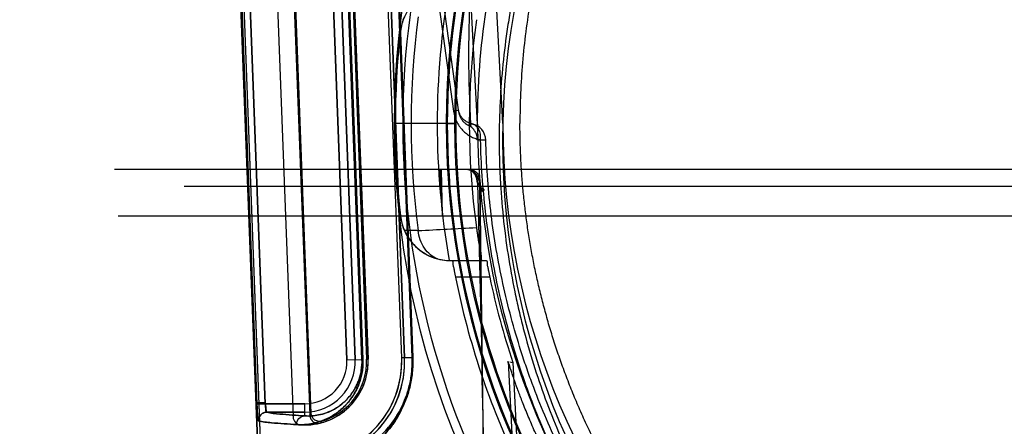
# Model space of a CAD drawing. Header units: millimetres. Extents: x 0 to 297, y 0 to 210.
# Tile 416 of 455: x 242.051 to 242.461, y 159.485 to 159.655. Entities that reach past the tile are written whole.
import ezdxf

# ---------------------------------------------------------------- set-up
doc = ezdxf.new("R2010")
doc.units = ezdxf.units.MM
doc.header["$LTSCALE"] = 16.335
doc.layers.get('0').update_dxf_attribs({"linetype": 'CONTINUOUS'})
for name, color, linetype in [('AXES_REF', 7, 'CONTINUOUS'), ('INTFCLR_1', 7, 'CONTINUOUS'), ('INTFCLR_144815', 7, 'CONTINUOUS'), ('INTFCLR_72935', 7, 'CONTINUOUS')]:
    doc.layers.add(name, color=color, linetype=linetype)

msp = doc.modelspace()

# ---------------------------------------------------------------- linework, layer by layer
at = {"color": 7, "linetype": 'Continuous'}
for radius in [6.787079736, 6.7865, 6.743039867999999]:
    msp.add_circle((241.4889104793, 154.7114782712), radius, dxfattribs=at)
msp.add_arc((241.4889104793, 154.7114782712), 6.72, 278.2771290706, 261.7228709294, dxfattribs=at)
at = {"layer": 'AXES_REF', "color": 7, "linetype": 'Continuous'}
msp.add_arc((241.4889104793, 154.7114782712), 6.874, 113.0826847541, 66.9173152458, dxfattribs=at)
at = {"layer": 'AXES_REF', "color": 9, "linetype": 'Continuous'}
msp.add_arc((241.4889104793, 154.7114782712), 6.191158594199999, 94.4118118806, 85.5881881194, dxfattribs=at)
at = {"layer": 'INTFCLR_1', "color": 6, "linetype": 'Continuous'}
for p, q in [((242.130689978, 159.9813643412), (242.1670197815, 159.0304683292)), ((242.1319226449, 159.9814303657), (242.1682540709, 159.0304918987)), ((242.1565735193, 159.7029217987), (242.1647324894, 159.489368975)), ((242.1895577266, 159.6813723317), (242.1959763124, 159.5133723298)), ((242.2099661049, 159.5139068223), (242.2035475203, 159.6819068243)), ((242.2112003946, 159.513930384), (242.2047818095, 159.681930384))]:
    msp.add_line(p, q, dxfattribs=at)
at = {"layer": 'INTFCLR_1', "color": 9, "linetype": 'Continuous'}
for p, q in [((242.1419027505, 159.6977912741), (242.1496705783, 159.4946701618)), ((242.1453969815, 159.6979248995), (242.1531646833, 159.4948037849)), ((242.1871409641, 159.5130347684), (242.180722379, 159.6810347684)), ((242.1906378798, 159.5131683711), (242.1842192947, 159.6811683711)), ((242.187036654, 159.68127601), (242.1934271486, 159.5132749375)), ((242.1938177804, 159.5132749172), (242.1874213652, 159.6812759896)), ((242.2079378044, 159.6820745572), (242.2143276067, 159.5140734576)), ((242.2145735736, 159.5140734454), (242.2081798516, 159.682074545)), ((242.1871409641, 159.5130347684), (242.1934271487, 159.5132749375)), ((242.1934271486, 159.5132749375), (242.1938177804, 159.5132749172)), ((242.2099661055, 159.5139068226), (242.2143276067, 159.5140734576)), ((242.2143276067, 159.5140734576), (242.2145735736, 159.5140734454)), ((242.1531646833, 159.4948037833), (242.1496705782, 159.4946701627)), ((242.169593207, 159.4948037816), (242.1531646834, 159.4948037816)), ((242.169593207, 159.4897461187), (242.169593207, 159.4948037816)), ((242.153792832, 159.4913043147), (242.169593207, 159.4913043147))]:
    msp.add_line(p, q, dxfattribs=at)
msp.add_circle((242.553106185, 159.6044782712), 0.301, dxfattribs=at)
at = {"layer": 'INTFCLR_1', "color": 6, "linetype": 'Continuous'}
for centre, radius, start, end in [((242.169593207, 159.5123643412), 0.0264023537, 266.587434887, 2.1879703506), ((242.169593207, 159.5123643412), 0.0404023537, 274.9802481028, 2.1879701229), ((242.169593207, 159.5123643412), 0.0416366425, 274.9802484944, 2.1879705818), ((242.1682299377, 159.489502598), 0.0035, 182.1879698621, 266.5874352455)]:
    msp.add_arc(centre, radius, start, end, dxfattribs=at)
at = {"layer": 'INTFCLR_1', "color": 9, "linetype": 'Continuous'}
for centre, radius, start, end in [((242.169593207, 159.5123643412), 0.0210600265, 270.0000000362, 2.1879705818), ((242.1695932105, 159.5123643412), 0.017560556, 270.0000000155, 2.1879709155)]:
    msp.add_arc(centre, radius, start, end, dxfattribs=at)
at = {"layer": 'INTFCLR_1', "color": 7, "linetype": 'Continuous'}
msp.add_arc((242.1538007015, 159.4878034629), 0.0035010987, 90.12879280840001, 182.1644691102, dxfattribs=at)
at = {"layer": 'INTFCLR_1', "color": 9, "linetype": 'Continuous'}
for points, knots in [([(242.6837277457, 159.8825879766), (242.6814720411, 159.8836862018), (242.6769164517, 159.8858339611), (242.6676750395, 159.8899096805), (242.6511395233, 159.8964643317), (242.6316019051, 159.9025267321), (242.6140886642, 159.9065101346), (242.6051702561, 159.9081753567), (242.6000180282, 159.9090327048), (242.5871174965, 159.9110049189), (242.5650220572, 159.9130557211), (242.538914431, 159.9127265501), (242.5220360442, 159.9111792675), (242.5142433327, 159.9102051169), (242.5090541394, 159.9094865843), (242.4950056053, 159.9072574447), (242.4724694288, 159.9021617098), (242.4506572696, 159.8948066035), (242.4377541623, 159.8895217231), (242.4331126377, 159.8875169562), (242.4262427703, 159.8844460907), (242.4117893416, 159.8774347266), (242.3906149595, 159.865155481), (242.3708887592, 159.8510070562), (242.3588596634, 159.8410049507), (242.3534635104, 159.8362410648), (242.3499100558, 159.8330283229), (242.3403921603, 159.8241119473), (242.3257610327, 159.808708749), (242.3082670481, 159.7865105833), (242.2954317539, 159.7667399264), (242.2873836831, 159.7522501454), (242.2830275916, 159.7437233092), (242.2767288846, 159.7306508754), (242.2683409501, 159.7102716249), (242.2611342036, 159.6866397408), (242.2575200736, 159.6707822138), (242.256046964, 159.663267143), (242.255114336, 159.6581762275), (242.2527936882, 159.6440260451), (242.2509579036, 159.6257333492), (242.2505043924, 159.6073036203), (242.2506307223, 159.5979788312), (242.2508066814, 159.5926154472), (242.2514136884, 159.579327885), (242.2531842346, 159.5621765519), (242.2564722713, 159.5439880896), (242.2584428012, 159.5350293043), (242.2596621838, 159.5299435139), (242.2615694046, 159.5224066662), (242.2647461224, 159.5113124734), (242.2712457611, 159.4922117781), (242.2790247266, 159.4738240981), (242.2869003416, 159.4583965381), (242.291673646, 159.4498160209), (242.2990477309, 159.4372702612), (242.3111245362, 159.4192350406), (242.329371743, 159.3968422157), (242.3445698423, 159.3814103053), (242.3553246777, 159.3717137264), (242.3626956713, 159.3653811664), (242.3760316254, 159.3547330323), (242.3963306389, 159.3408041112), (242.4136388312, 159.3312762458), (242.422581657, 159.3269177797)], [0, 0, 0, 0, 0.0078493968, 0.0157556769, 0.0315973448, 0.06348082, 0.0796255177, 0.0877696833, 0.09186257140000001, 0.09596636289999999, 0.128600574, 0.1611442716, 0.177500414, 0.1816059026, 0.1857145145, 0.1938901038, 0.2261064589, 0.2578609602, 0.2657731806, 0.2697286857, 0.2736790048, 0.2893160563, 0.3199691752, 0.350131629, 0.3651446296, 0.3688979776, 0.3726519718, 0.3801321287, 0.4097003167, 0.4390100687, 0.4684423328, 0.4833358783, 0.4908515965, 0.498396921, 0.52873346, 0.5596898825, 0.5755734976, 0.5795998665, 0.5836492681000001, 0.5917658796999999, 0.6244614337, 0.6410489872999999, 0.6494251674, 0.6536350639, 0.6578378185, 0.6910418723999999, 0.7074624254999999, 0.7156483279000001, 0.7197377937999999, 0.7238248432, 0.7399718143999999, 0.7558251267, 0.7869322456, 0.802323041, 0.8100025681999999, 0.8176490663, 0.8478512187, 0.8777971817, 0.9079026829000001, 0.9155006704, 0.9231007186, 0.93830313, 0.9688745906, 1, 1, 1, 1]), ([(242.422581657, 159.3269177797), (242.431660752, 159.3224929), (242.4503757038, 159.3145137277), (242.4747608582, 159.3069437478), (242.4910459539, 159.3032421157), (242.4986991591, 159.3017639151), (242.5038369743, 159.3008416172), (242.5179617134, 159.2985928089), (242.5413220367, 159.2964307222), (242.5647973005, 159.2967352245), (242.5791104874, 159.2978663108), (242.5843370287, 159.2983841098), (242.5921262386, 159.2992603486), (242.6087593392, 159.3016883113), (242.633855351, 159.3073821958), (242.6544989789, 159.3143668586), (242.6663123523, 159.3191369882), (242.6709866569, 159.3210940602), (242.6790282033, 159.3246420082), (242.6946401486, 159.332243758), (242.7159143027, 159.3446286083), (242.733803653, 159.3575235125), (242.7441787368, 159.3659950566), (242.7478929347, 159.3691410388), (242.7533773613, 159.3739006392), (242.7648589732, 159.3844803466), (242.7813002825, 159.4019361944), (242.7990147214, 159.424668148), (242.8100373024, 159.4419248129), (242.8160145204, 159.4524702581), (242.8183868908, 159.4567740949), (242.8224146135, 159.4643999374), (242.8299790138, 159.4800512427), (242.837382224, 159.4986828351), (242.8434850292, 159.5180199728), (242.8487610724, 159.5381483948), (242.8535102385, 159.5640924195), (242.8553055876, 159.5865427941), (242.8556059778, 159.5998484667), (242.8556581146, 159.605209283), (242.8555696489, 159.6145168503), (242.8546961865, 159.6328612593), (242.8524566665, 159.6510226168), (242.8498349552, 159.6650388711), (242.8487959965, 159.6700755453), (242.8471652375, 159.6775167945), (242.8444129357, 159.688472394), (242.840089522, 159.7027384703), (242.833553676, 159.7211183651), (242.8267590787, 159.736674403), (242.8202116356, 159.7495584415), (242.8156850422, 159.7579755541), (242.8073362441, 159.7722865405), (242.7940809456, 159.791787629), (242.7760991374, 159.8136303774), (242.7611155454, 159.8287386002), (242.7513857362, 159.8374642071), (242.7477523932, 159.8406079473), (242.7422310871, 159.8452715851), (242.7299240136, 159.8550546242), (242.7097700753, 159.8688353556), (242.6925970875, 159.8782697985), (242.683727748, 159.8825879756)], [0, 0, 0, 0, 0.0316060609, 0.0635406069, 0.07975651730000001, 0.0838444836, 0.0879320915, 0.0960907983, 0.1285991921, 0.1611989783, 0.1694097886, 0.173526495, 0.1776339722, 0.1939379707, 0.2261052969, 0.2580138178, 0.2620009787, 0.2659733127, 0.273871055, 0.2895030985, 0.3202911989, 0.3507747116, 0.3583934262, 0.3622044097, 0.3660061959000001, 0.3811173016, 0.4110448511, 0.4409258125, 0.4711799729, 0.4750127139, 0.4788584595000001, 0.4865582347, 0.5019977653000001, 0.5332401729, 0.5491816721, 0.5654318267, 0.5983319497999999, 0.6315729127, 0.6357728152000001, 0.6399804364, 0.648348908, 0.6648970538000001, 0.6974320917, 0.7054938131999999, 0.7095177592, 0.7135247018, 0.7293322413, 0.7448511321, 0.7601545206, 0.7903607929, 0.7978752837, 0.8053790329, 0.8202649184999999, 0.8497067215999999, 0.8790537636, 0.9086837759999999, 0.9161831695, 0.9199497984, 0.9237184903, 0.9387994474, 0.9691302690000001, 1, 1, 1, 1]), ([(242.1662398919, 159.4861130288), (242.1673144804, 159.4860504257), (242.1695655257, 159.4860618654), (242.1730696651, 159.4865410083), (242.1768201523, 159.4876092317), (242.1800256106, 159.4890946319), (242.1826531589, 159.4907488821), (242.1847256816, 159.4923476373), (242.1864141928, 159.4939554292), (242.1877417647, 159.4954492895), (242.1891150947, 159.4971948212), (242.1903890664, 159.4991873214), (242.1915208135, 159.5014438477), (242.1923207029, 159.5034032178), (242.1930061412, 159.5055907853), (242.1935252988, 159.507991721), (242.1937737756, 159.5101229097), (242.1938459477, 159.5119019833), (242.1938353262, 159.5128140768), (242.1938177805, 159.5132749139)], [0, 0, 0, 0, 0.0741728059, 0.1546391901, 0.2429874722, 0.3419342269, 0.3968766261, 0.456690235, 0.5220016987, 0.5571975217, 0.5943320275, 0.6749731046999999, 0.7195822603, 0.7681603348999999, 0.8206401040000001, 0.8773496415, 0.9371819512, 0.9682218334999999, 1, 1, 1, 1]), ([(242.169593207, 159.4897461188), (242.1705161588, 159.4896834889), (242.1724519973, 159.4896767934), (242.1754701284, 159.4900693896), (242.1787064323, 159.4909753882), (242.1814755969, 159.492250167), (242.1837477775, 159.4936766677), (242.1855423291, 159.4950597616), (242.1873436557, 159.4967759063), (242.1891079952, 159.4988921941), (242.1904515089, 159.5009991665), (242.1914334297, 159.5029629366), (242.192127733, 159.5046694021), (242.192722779, 159.5065758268), (242.1933406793, 159.5094431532), (242.1934860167, 159.5117263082), (242.1934271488, 159.5132749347)], [0, 0, 0, 0, 0.0735932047, 0.1535160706, 0.2413891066, 0.3399767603, 0.3948063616, 0.4545689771, 0.5199102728, 0.5923421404, 0.6732489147, 0.7180521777, 0.7668746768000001, 0.8196513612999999, 0.8767118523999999, 1, 1, 1, 1]), ([(242.1712916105, 159.4687123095), (242.1712953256, 159.4686145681), (242.1716405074, 159.4684290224), (242.172681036, 159.4682591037), (242.1744129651, 159.4682058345), (242.1766142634, 159.4683527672), (242.1789296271, 159.4686616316), (242.1816604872, 159.4692256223), (242.1841852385, 159.4699551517), (242.1864008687, 159.4707480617), (242.1889127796, 159.4717784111), (242.1922934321, 159.4734702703), (242.1965619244, 159.4762206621), (242.2001948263, 159.4792574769), (242.2031573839, 159.4823051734), (242.2054699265, 159.4850857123), (242.2073164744, 159.487731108), (242.2087483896, 159.4901114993), (242.2102067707, 159.4928284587), (242.2115165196, 159.4958145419), (242.2124770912, 159.4986201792), (242.2129885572, 159.5003655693), (242.2134700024, 159.5022212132), (242.2138707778, 159.5041447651), (242.2141827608, 159.5061311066), (242.2145665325, 159.5092729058), (242.214654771, 159.5119398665), (242.2145735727, 159.5140734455)], [0, 0, 0, 0, 0.00415512, 0.0132579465, 0.04812376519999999, 0.0748320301, 0.1077088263, 0.1470290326, 0.1932704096, 0.2191881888, 0.2469717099, 0.3085690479, 0.3794799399, 0.4622323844, 0.50906378, 0.5598962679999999, 0.6156970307, 0.6459197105, 0.6778621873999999, 0.7466490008, 0.7841161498, 0.8037783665, 0.8238994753, 0.8655447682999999, 0.8871774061, 0.9092985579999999, 1, 1, 1, 1]), ([(242.1732077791, 159.4708848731), (242.1732111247, 159.4707895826), (242.1735317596, 159.4706004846), (242.1745290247, 159.4704251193), (242.1761669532, 159.4703611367), (242.1782582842, 159.470489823), (242.1804551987, 159.4707743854), (242.1830479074, 159.4713025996), (242.1854450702, 159.4719908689), (242.1875491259, 159.4727413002), (242.189935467, 159.4737183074), (242.1931479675, 159.4753258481), (242.1972047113, 159.4779435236), (242.2006573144, 159.4808367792), (242.2034732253, 159.4837421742), (242.2056719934, 159.4863945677), (242.2074275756, 159.488918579), (242.2087890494, 159.4911902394), (242.2101760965, 159.4937841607), (242.2114215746, 159.4966352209), (242.2124808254, 159.4997419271), (242.2131893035, 159.5023201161), (242.2136600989, 159.5045899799), (242.2139566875, 159.5064871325), (242.2143214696, 159.5094881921), (242.2144051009, 159.5120355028), (242.2143276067, 159.5140734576)], [0, 0, 0, 0, 0.0042537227, 0.0133612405, 0.0481252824, 0.074728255, 0.1074771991, 0.1466529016, 0.1927396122, 0.2185789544, 0.2462853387, 0.3077384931, 0.378532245, 0.4612166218, 0.5080424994, 0.5588951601, 0.6147480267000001, 0.6450112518, 0.6770053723, 0.7459312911, 0.7834881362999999, 0.823370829, 0.8651333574, 0.8868295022, 0.9090170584, 1, 1, 1, 1]), ([(242.169593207, 159.4897461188), (242.1661107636, 159.489950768), (242.1608540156, 159.4903792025), (242.1555315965, 159.490812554), (242.1537928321, 159.4913043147)], [0, 0, 0, 0, 0.6587678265, 1, 1, 1, 1]), ([(242.1503018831, 159.4876712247), (242.1520565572, 159.4871792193), (242.1574244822, 159.4867462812), (242.1627271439, 159.4863176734), (242.1662398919, 159.4861130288)], [0, 0, 0, 0, 0.3411963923, 1, 1, 1, 1]), ([(242.1662398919, 159.4861130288), (242.1662109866, 159.4870199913), (242.1668639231, 159.4889129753), (242.1687125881, 159.4897415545), (242.169593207, 159.4897461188)], [0, 0, 0, 0, 0.5074920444, 1, 1, 1, 1])]:
    msp.add_open_spline(points, degree=3, knots=knots, dxfattribs=at)
at = {"layer": 'INTFCLR_1', "color": 7, "linetype": 'Continuous'}
for points, knots in [([(242.1503445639, 159.4876268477), (242.1502134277, 159.4874549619), (242.1500522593, 159.4889275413), (242.1499297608, 159.4897862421), (242.1497767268, 159.4922321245), (242.1497044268, 159.4937850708), (242.1496705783, 159.4946701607)], [0, 0, 0, 0, 0.09135910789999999, 0.3072878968, 0.6257122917, 1, 1, 1, 1]), ([(242.1496705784, 159.4946701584), (242.1496953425, 159.494022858), (242.1497489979, 159.4927778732), (242.1498549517, 159.4910336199), (242.1499664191, 159.4893375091), (242.1501417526, 159.4882521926), (242.1503018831, 159.4876712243)], [0, 0, 0, 0, 0.2761379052, 0.5311304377, 0.7451301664, 1, 1, 1, 1]), ([(242.1531646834, 159.4948037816), (242.1532087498, 159.4942367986), (242.1534738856, 159.4932775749), (242.1531789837, 159.4913897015), (242.153792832, 159.4913043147)], [0, 0, 0, 0, 0.4785158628, 1, 1, 1, 1]), ([(242.1531646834, 159.4948037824), (242.1531819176, 159.4945784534), (242.1532547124, 159.493696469), (242.1534165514, 159.4924588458), (242.1535647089, 159.4917137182), (242.1537486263, 159.4912248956), (242.1538351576, 159.4912821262)], [0, 0, 0, 0, 0.1868010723, 0.7451097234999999, 0.9142443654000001, 1, 1, 1, 1]), ([(242.1503445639, 159.4876268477), (242.1503153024, 159.4883123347), (242.1506325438, 159.4895373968), (242.1519463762, 159.4909159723), (242.1531537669, 159.4912855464), (242.1538351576, 159.4912821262)], [0, 0, 0, 0, 0.3689261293, 0.6336074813, 1, 1, 1, 1])]:
    msp.add_open_spline(points, degree=3, knots=knots, dxfattribs=at)
at = {"layer": 'INTFCLR_144815', "color": 6, "linetype": 'Continuous'}
for p, q in [((242.2416063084, 159.6112009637), (242.2159119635, 160.1014782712)), ((242.252106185, 159.6114782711), (242.2286203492, 160.0596147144)), ((242.2104378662, 159.6114782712), (242.2069378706, 159.6114782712)), ((242.2104378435, 159.6114782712), (242.2069378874, 159.6114782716)), ((242.228975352, 159.6114782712), (242.2104378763, 159.6114782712)), ((242.2319861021, 159.6114782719), (242.2284866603, 159.6114782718)), ((242.2289753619, 159.6114782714), (242.2324748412, 159.6114782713)), ((242.112370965, 159.5922982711), (242.0903795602, 159.5922982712)), ((242.2259090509, 159.5922982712), (242.2269678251, 159.5731339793)), ((242.2269678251, 159.5731339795), (242.2264946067, 159.5922982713)), ((242.2414911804, 159.5866982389), (242.2414798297, 159.5869695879)), ((242.2414911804, 159.5866982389), (242.2434231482, 159.5084578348)), ((242.091876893, 159.5731339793), (243.014335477, 159.5731339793)), ((242.2249169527, 159.5551005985), (242.2286875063, 159.5544634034)), ((242.2562742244, 159.5120399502), (242.2584464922, 159.4695835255))]:
    msp.add_line(p, q, dxfattribs=at)
at = {"layer": 'INTFCLR_144815', "color": 9, "linetype": 'Continuous'}
for p, q in [((242.2337651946, 159.6162732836), (242.1701275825, 160.0774282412)), ((242.1843625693, 159.9626794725), (242.2315482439, 159.6166036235)), ((242.2094471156, 159.6498336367), (242.2094522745, 159.6498798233)), ((242.2377156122, 159.6108036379), (242.2392763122, 159.6113595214)), ((242.2449898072, 159.6046337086), (242.2415496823, 159.6046320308)), ((242.2426896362, 159.6047225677), (242.2449898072, 159.6046337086)), ((242.993841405, 159.5922982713), (242.112370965, 159.5922982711)), ((242.1193698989, 159.5854204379), (242.9868424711, 159.585420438)), ((242.2434231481, 159.5084578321), (242.2424743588, 159.5853227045)), ((242.2425242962, 159.5854204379), (242.247386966, 159.1914782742)), ((242.2094522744, 159.5730767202), (242.2094471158, 159.5731229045)), ((242.2168631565, 159.5669394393), (242.2110928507, 159.5669655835)), ((242.2286875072, 159.5544634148), (242.24517273, 159.5544634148)), ((242.2466762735, 159.5474634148), (242.2323873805, 159.5474634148)), ((242.2543665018, 159.5123685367), (242.255905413, 159.482322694))]:
    msp.add_line(p, q, dxfattribs=at)
at = {"layer": 'INTFCLR_144815', "color": 7, "linetype": 'Continuous'}
msp.add_line((242.2424743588, 159.5853227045), (242.243740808, 159.5853611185), dxfattribs=at)
at = {"layer": 'INTFCLR_144815', "color": 9, "linetype": 'Continuous'}
msp.add_circle((242.553106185, 159.6114782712), 0.3461683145, dxfattribs=at)
for centre, radius, start, end in [((242.5531061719, 159.6115393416), 0.3426683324, 359.9897887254, 180.0102113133), ((242.553106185, 159.6113183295), 0.3246195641, 0.0282300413, 179.971769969), ((242.5531061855, 159.6115159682), 0.3241308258, 359.9933364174, 180.0066635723), ((242.553106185, 159.611379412), 0.3211200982, 0.0176390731, 179.9823609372), ((242.5531061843, 159.6115770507), 0.3206313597, 359.9823484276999, 180.017651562), ((242.5527038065, 159.6120754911), 0.3112402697, 171.3564389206, 180.1099446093), ((242.553106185, 159.6114782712), 0.3391800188, 172.4544928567, 187.5455071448), ((242.5531061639, 159.6114172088), 0.3426683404, 179.9897901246, 0.0102099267), ((242.553106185, 159.6116382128), 0.3246195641, 180.0282300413, 359.971769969), ((242.5531061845, 159.6114405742), 0.3241308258, 179.9933364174, 0.0066635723), ((242.553106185, 159.6115771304), 0.3211200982, 180.0176390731, 359.9823609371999), ((242.5531061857, 159.6113794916), 0.3206313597, 179.9823484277, 0.017651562), ((242.2379918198, 159.6044787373), 0.0069996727, 1.2686150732, 79.4258332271), ((242.5566567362, 159.6120107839), 0.315193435, 180.0968033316, 181.3414301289), ((241.9620353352, 164.708071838), 5.147444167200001, 272.8376276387, 273.1076992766)]:
    msp.add_arc(centre, radius, start, end, dxfattribs=at)
at = {"layer": 'INTFCLR_144815', "color": 6, "linetype": 'Continuous'}
for centre, radius, start, end in [((242.2303116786, 159.6475066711), 0.0209938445, 91.50890089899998, 173.63513374), ((242.553106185, 159.6114782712), 0.3283354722, 170.0000000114, 189.9999999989), ((242.2303722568, 159.6475392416), 0.0210505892, 156.3279439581, 173.6159011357), ((242.5531061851, 159.6114782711), 0.3150000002, 172.1026397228, 187.8973602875), ((242.553106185, 159.6114782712), 0.3457928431, 173.627751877, 186.3722481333), ((242.2346999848, 159.6046138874), 0.006885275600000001, 54.0834248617, 64.0247980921), ((242.553106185, 159.6114782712), 0.3115, 180.0510065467, 359.9489934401), ((242.553106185, 159.6114782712), 0.301, 180.0000000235, 360), ((242.2303116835, 159.5754498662), 0.0209938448, 186.36485121, 268.4910852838), ((242.2303644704, 159.5754152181), 0.0210425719, 186.3808204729, 203.67537449), ((242.2303257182, 159.5753873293), 0.0209956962, 203.6481394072, 255.0712970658), ((242.553106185, 159.6114782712), 0.3270450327, 191.2877879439, 205.7133570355), ((242.5531061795, 159.6114782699), 0.3130450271, 191.7996976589, 198.5207826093), ((242.2991200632, 159.7657072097), 0.2572603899, 260.1255855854, 260.4127829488)]:
    msp.add_arc(centre, radius, start, end, dxfattribs=at)
for points, knots in [([(242.553106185, 159.9074852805), (242.548643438, 159.9074852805), (242.5397074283, 159.9072807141), (242.5263107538, 159.9063587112), (242.5129178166, 159.9048161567), (242.4995323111, 159.9026443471), (242.4861589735, 159.8998311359), (242.4728057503, 159.8963614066), (242.4594843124, 159.8922175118), (242.4462101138, 159.8873796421), (242.43300372, 159.8818265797), (242.4198915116, 159.8755367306), (242.40690716, 159.8684896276), (242.394092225, 159.8606677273), (242.3814978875, 159.8520593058), (242.3691838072, 159.8426606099), (242.3572206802, 159.832480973), (242.3456882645, 159.8215466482), (242.334672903, 159.809904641), (242.3242630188, 159.7976246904), (242.3145427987, 159.784798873), (242.3055862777, 159.7715395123), (242.2974495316, 159.7579708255), (242.2901651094, 159.7442175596), (242.2837412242, 159.7303956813), (242.2781632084, 159.7166014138), (242.2733989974, 159.7029077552), (242.2694055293, 159.6893626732), (242.2661348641, 159.675991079), (242.2635394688, 159.6627991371), (242.2615757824, 159.649777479), (242.2602066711, 159.6369041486), (242.2594034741, 159.6241548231), (242.2592310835, 159.6156898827), (242.2592344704, 159.6114782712)], [0, 0, 0, 0, 0.0288942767, 0.0578478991, 0.0869136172, 0.1161495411, 0.1456150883, 0.17536286, 0.2054436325, 0.2359079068, 0.2668019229, 0.2981636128, 0.3300272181, 0.3624129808, 0.3953267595, 0.4287535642, 0.4626639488, 0.496980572, 0.5315970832, 0.5663822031, 0.6011593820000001, 0.6357401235, 0.6699302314, 0.7035466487, 0.7364587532, 0.7685700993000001, 0.7998436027, 0.8302944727, 0.8599662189, 0.8889391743, 0.9173142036, 0.9452012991, 0.9727317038, 1, 1, 1, 1]), ([(242.2337651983, 159.6162732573), (242.2338259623, 159.6158329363), (242.2340373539, 159.6149512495), (242.2345760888, 159.6137275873), (242.2353157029, 159.612646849), (242.2363339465, 159.611625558), (242.2371843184, 159.6110622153), (242.2377156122, 159.6108036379)], [0, 0, 0, 0, 0.1902005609, 0.3853731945, 0.5690912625, 0.7471617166, 1, 1, 1, 1]), ([(242.2415496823, 159.6046320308), (242.2415503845, 159.6050775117), (242.2414709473, 159.6059216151), (242.2410918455, 159.6072551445), (242.2402971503, 159.6087787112), (242.2393620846, 159.6097387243), (242.2387389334, 159.6101900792)], [0, 0, 0, 0, 0.2072518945, 0.3915075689, 0.642032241, 1, 1, 1, 1]), ([(242.5531061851, 159.3158319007), (242.5507585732, 159.3158319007), (242.5460618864, 159.3158884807), (242.539017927, 159.3161432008), (242.5319745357, 159.3165681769), (242.5249320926, 159.317164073), (242.5178910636, 159.3179318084), (242.510851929, 159.3188725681), (242.5038154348, 159.3199877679), (242.4967822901, 159.3212790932), (242.4897536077, 159.3227484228), (242.4827304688, 159.3243979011), (242.4757145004, 159.3262298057), (242.4687072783, 159.3282466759), (242.461711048, 159.3304511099), (242.4547280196, 159.3328459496), (242.4477612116, 159.3354339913), (242.4408136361, 159.3382182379), (242.4338892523, 159.3412015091), (242.4269920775, 159.3443867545), (242.4201271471, 159.3477765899), (242.4132996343, 159.3513736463), (242.406515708, 159.3551800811), (242.3997819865, 159.3591977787), (242.3931060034, 159.3634279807), (242.3864959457, 159.3678713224), (242.37996082, 159.3725275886), (242.3735104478, 159.3773955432), (242.367155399, 159.3824727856), (242.3609069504, 159.3877555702), (242.3547769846, 159.3932386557), (242.3487778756, 159.3989151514), (242.3429223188, 159.4047764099), (242.3372231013, 159.4108119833), (242.331692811, 159.4170096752), (242.3263435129, 159.4233556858), (242.3211864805, 159.4298347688), (242.3162318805, 159.4364305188), (242.311488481, 159.4431257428), (242.3069633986, 159.4499029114), (242.3026618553, 159.4567447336), (242.2985874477, 159.4636340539), (242.2947422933, 159.470553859), (242.291127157, 159.4774872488), (242.2877405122, 159.4844196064), (242.2845785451, 159.4913396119), (242.2816354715, 159.4982398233), (242.2789046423, 159.5051152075), (242.2763790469, 159.5119625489), (242.2740517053, 159.518779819), (242.2719158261, 159.5255659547), (242.2699649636, 159.5323205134), (242.2681931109, 159.5390433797), (242.2665947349, 159.5457345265), (242.2651646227, 159.5523945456), (242.2638978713, 159.5590249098), (242.2627898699, 159.5656284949), (242.2618364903, 159.5722090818), (242.2610341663, 159.578771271), (242.260380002, 159.585319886), (242.2598717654, 159.5918600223), (242.2595079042, 159.5983969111), (242.2592875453, 159.6049359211), (242.2592362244, 159.6092970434), (242.2592344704, 159.6114782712)], [0, 0, 0, 0, 0.0152115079, 0.0304312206, 0.0456674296, 0.060928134, 0.076221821, 0.0915561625, 0.1069396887, 0.1223797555, 0.1378850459, 0.1534623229, 0.169120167, 0.1848647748, 0.2007045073, 0.2166448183, 0.2326936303, 0.2488553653, 0.2651371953, 0.2815421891, 0.2980761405, 0.3147407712, 0.3315399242, 0.3484738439, 0.3655424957, 0.3827441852, 0.4000751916, 0.4175297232, 0.4350996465, 0.4527744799, 0.4705409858, 0.4883832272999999, 0.5062825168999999, 0.524217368, 0.5421640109, 0.5600969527, 0.5779894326, 0.5958136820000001, 0.6135422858, 0.6311489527, 0.6486090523, 0.6659016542, 0.6830048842, 0.6998975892, 0.7165613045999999, 0.7329915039, 0.7491899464, 0.7651635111, 0.7809214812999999, 0.7964748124, 0.8118350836, 0.8270148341, 0.8420260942, 0.856879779, 0.8715864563, 0.8861599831, 0.9006149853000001, 0.9149693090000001, 0.9292409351, 0.9434482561, 0.9576092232, 0.9717425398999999, 0.9858665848, 1, 1, 1, 1]), ([(242.2414798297, 159.5869695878), (242.2414496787, 159.5874806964), (242.2412931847, 159.5884820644), (242.2407804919, 159.5898654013), (242.2400210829, 159.591021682), (242.2389460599, 159.5919803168), (242.2379689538, 159.5922982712), (242.2374182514, 159.5922982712)], [0, 0, 0, 0, 0.2105801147, 0.4137255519, 0.6025794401, 0.7735007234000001, 1, 1, 1, 1]), ([(242.237524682, 159.5922982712), (242.2383084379, 159.5922982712), (242.2397608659, 159.5916024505), (242.2407599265, 159.5900620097), (242.2413174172, 159.58853454), (242.2414591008, 159.5875728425), (242.2414798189, 159.5869696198)], [0, 0, 0, 0, 0.3257620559, 0.6011272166, 0.7491273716, 1, 1, 1, 1]), ([(242.2410937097, 159.5681976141), (242.2411655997, 159.5676793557), (242.2413120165, 159.5666498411), (242.2415399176, 159.5651239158), (242.2417717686, 159.5636392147), (242.242005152, 159.5622169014), (242.2422314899, 159.5608686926), (242.2424626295, 159.5596318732), (242.2426894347, 159.5581455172), (242.2432697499, 159.5567655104), (242.2428415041, 159.5544634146), (242.2435538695, 159.5544634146)], [0, 0, 0, 0, 0.1124450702, 0.2234727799, 0.3315876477, 0.4353262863, 0.5334334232, 0.6246781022, 0.70805536, 0.8469059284, 1, 1, 1, 1]), ([(242.2309452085, 159.5544634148), (242.2314336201, 159.5544634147), (242.231122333, 159.5528938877), (242.2316022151, 159.5517124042), (242.2318985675, 159.5497592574), (242.2322076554, 159.5483638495), (242.2323873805, 159.5474634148)], [0, 0, 0, 0, 0.2049972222, 0.3884792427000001, 0.6146127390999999, 1, 1, 1, 1]), ([(242.24517273, 159.5544634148), (242.2456614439, 159.5544634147), (242.2453623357, 159.5528956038), (242.2458526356, 159.5517145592), (242.2461659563, 159.5497607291), (242.2464880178, 159.5483645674), (242.2466762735, 159.5474634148)], [0, 0, 0, 0, 0.2047626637, 0.3881374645, 0.6142817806, 1, 1, 1, 1]), ([(242.2704244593, 159.4724961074), (242.2699496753, 159.4734617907), (242.2689909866, 159.4754387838), (242.2675631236, 159.4784681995), (242.2661328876, 159.4815946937), (242.264724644, 159.484770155), (242.2633643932, 159.4879364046), (242.2620786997, 159.4910262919), (242.2608985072, 159.4939533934), (242.2598526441, 159.4966264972), (242.2589531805, 159.4989896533), (242.2581915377, 159.5010404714), (242.2575468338, 159.5028155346), (242.2569991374, 159.5043522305), (242.2565365, 159.5056779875), (242.256041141, 159.5071042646), (242.2555981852, 159.5084866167), (242.2550213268, 159.510030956), (242.2549476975, 159.5109582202), (242.2539767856, 159.5124353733), (242.2543665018, 159.5123685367)], [0, 0, 0, 0, 0.0750273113, 0.1531887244, 0.2334989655, 0.3147342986, 0.3953787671, 0.4737617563, 0.548069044, 0.6154231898, 0.6738902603, 0.724364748, 0.7679464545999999, 0.8055776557, 0.8380579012, 0.8659964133, 0.9102955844, 0.9421025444, 0.9724313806, 1, 1, 1, 1]), ([(242.2477601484, 159.1914782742), (242.2477945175, 159.1918427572), (242.2478530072, 159.1926136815), (242.247923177, 159.1938344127), (242.2479841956, 159.1951844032), (242.2480383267, 159.1966702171), (242.2480867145, 159.1982997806), (242.2481300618, 159.200082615), (242.2481687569, 159.2020297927), (242.2482029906, 159.204153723), (242.2482328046, 159.2064679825), (242.2482581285, 159.2089874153), (242.2482787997, 159.2117282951), (242.2482945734, 159.2147083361), (242.2483051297, 159.2179468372), (242.2483100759, 159.2214650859), (242.2483089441, 159.2252866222), (242.2483011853, 159.2294374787), (242.2482861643, 159.233946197), (242.2482631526, 159.2388439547), (242.2482313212, 159.2441648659), (242.2481897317, 159.2499460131), (242.2481373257, 159.2562278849), (242.2480728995, 159.2630559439), (242.2479950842, 159.2704807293), (242.2479023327, 159.2785574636), (242.2477929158, 159.2873452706), (242.2476648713, 159.2969100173), (242.2475159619, 159.3073252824), (242.2473436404, 159.3186725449), (242.2471450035, 159.3310420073), (242.2469167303, 159.3445337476), (242.2466549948, 159.359259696), (242.2463553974, 159.3753437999), (242.2460128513, 159.3929237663), (242.2456214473, 159.4121525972), (242.2451742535, 159.4332016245), (242.2446629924, 159.4562664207), (242.2440775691, 159.4815747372), (242.2436512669, 159.4992195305), (242.2434231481, 159.5084578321)], [0, 0, 0, 0, 0.0034642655, 0.007314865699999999, 0.0115701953, 0.016251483, 0.0213837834, 0.0269968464, 0.0331267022, 0.0398127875, 0.04709737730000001, 0.055027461, 0.0636544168, 0.0730340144, 0.0832268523, 0.09429928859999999, 0.1063259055, 0.1193886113, 0.13357735, 0.148990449, 0.1657347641, 0.1839280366, 0.2036966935, 0.2251798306, 0.2485422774, 0.2739585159, 0.3016119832, 0.331704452, 0.3644742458, 0.4001778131, 0.4390917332, 0.4815369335, 0.5278633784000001, 0.5784598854, 0.6337611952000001, 0.6942476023, 0.7604528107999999, 0.8329852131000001, 0.9125547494, 1, 1, 1, 1])]:
    msp.add_open_spline(points, degree=3, knots=knots, dxfattribs=at)
at = {"layer": 'INTFCLR_144815', "color": 9, "linetype": 'Continuous'}
for points, knots in [([(242.2382328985, 159.6608559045), (242.2378897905, 159.6515722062), (242.2376839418, 159.6376022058), (242.2381839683, 159.6207125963), (242.2385657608, 159.6131166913), (242.2387384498, 159.6101895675)], [0, 0, 0, 0, 0.5498636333, 0.8264465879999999, 1, 1, 1, 1]), ([(242.2315482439, 159.6166036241), (242.2318437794, 159.6166688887), (242.2324848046, 159.6168117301), (242.2330498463, 159.6170135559), (242.2336376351, 159.6171976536), (242.2336212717, 159.6173162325)], [0, 0, 0, 0, 0.4101548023, 0.8377808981, 1, 1, 1, 1]), ([(242.2392763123, 159.6113595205), (242.2389592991, 159.6114205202), (242.2381670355, 159.6116337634), (242.2369461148, 159.6122013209), (242.2358327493, 159.6130373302), (242.2349799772, 159.6139868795), (242.2343522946, 159.614966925), (242.2338709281, 159.6160870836), (242.2336788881, 159.6168987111), (242.2336212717, 159.6173162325)], [0, 0, 0, 0, 0.1106671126, 0.2802485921, 0.4583544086, 0.5838679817, 0.715987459, 0.8555154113, 1, 1, 1, 1]), ([(242.2315482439, 159.6166036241), (242.2316618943, 159.6157694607), (242.2319428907, 159.6145387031), (242.2325217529, 159.6129882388), (242.2331989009, 159.6115602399), (242.2340293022, 159.6102568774), (242.2349809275, 159.6091011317), (242.2359681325, 159.6080767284), (242.2372990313, 159.6069760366), (242.2390224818, 159.6059345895), (242.2408234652, 159.6051720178), (242.2420660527, 159.6048441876), (242.2426896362, 159.6047225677)], [0, 0, 0, 0, 0.1453641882, 0.2164692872, 0.2855073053, 0.4179742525, 0.4819063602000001, 0.5437967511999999, 0.6634088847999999, 0.7789183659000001, 0.8902982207, 1, 1, 1, 1]), ([(242.2392763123, 159.6113595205), (242.2398025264, 159.6112633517), (242.2409140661, 159.610720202), (242.2420853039, 159.6091240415), (242.2427094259, 159.6070235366), (242.2427499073, 159.6054911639), (242.2426896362, 159.6047225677)], [0, 0, 0, 0, 0.1984692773, 0.4371861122, 0.7139604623, 1, 1, 1, 1]), ([(242.2426896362, 159.6047225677), (242.2429162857, 159.5946944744), (242.2442928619, 159.5747743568), (242.2490794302, 159.545323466), (242.2546450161, 159.5237602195), (242.2591519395, 159.5096833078), (242.2623423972, 159.5004506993), (242.2683986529, 159.4846866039), (242.2784817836, 159.4629368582), (242.2892263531, 159.4443219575), (242.2970321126, 159.4324051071), (242.3023773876, 159.4246235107), (242.3121186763, 159.4114169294), (242.3272446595, 159.3935355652), (242.3439095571, 159.3770668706), (242.3563456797, 159.3663380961), (242.3636912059, 159.3604209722), (242.3748965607, 159.3518149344), (242.3924382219, 159.3398532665), (242.4172994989, 159.3260504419), (242.4391701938, 159.3164373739), (242.4550576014, 159.3107531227), (242.4643588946, 159.307798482), (242.478469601, 159.3036835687), (242.5000868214, 159.2987725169), (242.5196471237, 159.2962817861), (242.5295009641, 159.2955168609)], [0, 0, 0, 0, 0.065112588, 0.129394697, 0.1934385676, 0.2094427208, 0.2253383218, 0.256842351, 0.3190311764, 0.3807412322, 0.3961553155, 0.411501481, 0.442018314, 0.5026504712, 0.5633236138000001, 0.5938905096, 0.609235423, 0.6245466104, 0.6856021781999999, 0.7468424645, 0.8088893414, 0.8404348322, 0.8563390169, 0.8722339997, 0.9358427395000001, 1, 1, 1, 1]), ([(242.5296643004, 159.3022514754), (242.519880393, 159.3030018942), (242.5004613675, 159.3054332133), (242.4789919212, 159.310239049), (242.4649756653, 159.3142639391), (242.4557409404, 159.3171547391), (242.4399710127, 159.3227117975), (242.4182624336, 159.3321113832), (242.393579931, 159.3456101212), (242.3761545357, 159.35731121), (242.3650268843, 159.3657348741), (242.3577351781, 159.371519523), (242.3453982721, 159.3820084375), (242.3288618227, 159.3981076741), (242.3138443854, 159.415600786), (242.3041738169, 159.4285228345), (242.2988679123, 159.436133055), (242.2911293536, 159.4477828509), (242.2804704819, 159.4659770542), (242.2704660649, 159.4872526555), (242.2644592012, 159.5026740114), (242.2612953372, 159.5117029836), (242.2568277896, 159.5254639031), (242.2513115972, 159.546545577), (242.246571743, 159.5753463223), (242.2452123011, 159.594827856), (242.2449898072, 159.6046337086)], [0, 0, 0, 0, 0.0646712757, 0.128756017, 0.144762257, 0.1607751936, 0.1925243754, 0.2549242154, 0.3164399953, 0.3776942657, 0.3930416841, 0.4084179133, 0.439031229, 0.4997315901, 0.5603068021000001, 0.5907642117, 0.6060722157, 0.6214442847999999, 0.6829352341, 0.7448362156, 0.7761705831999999, 0.791975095, 0.8078842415, 0.8715193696, 0.935356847, 1, 1, 1, 1]), ([(242.2249169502, 159.5551006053), (242.2238307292, 159.5555111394), (242.2217336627, 159.5567499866), (242.2192514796, 159.5595260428), (242.2175320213, 159.5630153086), (242.2169834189, 159.5656111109), (242.2168631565, 159.5669394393)], [0, 0, 0, 0, 0.2318302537, 0.4763818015, 0.7337212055, 1, 1, 1, 1])]:
    msp.add_open_spline(points, degree=3, knots=knots, dxfattribs=at)
at = {"layer": 'INTFCLR_144815', "color": 7, "linetype": 'Continuous'}
for points, knots in [([(242.237524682, 159.5922982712), (242.2376840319, 159.5923377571), (242.2383083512, 159.5924523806), (242.2396062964, 159.5923405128), (242.2412001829, 159.5913000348), (242.2422520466, 159.5894074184), (242.242602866, 159.5873679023), (242.2426534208, 159.5860006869), (242.2425240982, 159.5854204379)], [0, 0, 0, 0, 0.0493660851, 0.1905268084, 0.3796957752, 0.5960817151, 0.8212367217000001, 1, 1, 1, 1]), ([(242.2425239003, 159.585420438), (242.2425165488, 159.5860108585), (242.2423979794, 159.5871676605), (242.2419149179, 159.5888002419), (242.2411513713, 159.5902279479), (242.2401290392, 159.5913683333), (242.2388941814, 159.5921197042), (242.2379694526, 159.5922982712), (242.2375246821, 159.5922982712)], [0, 0, 0, 0, 0.189628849, 0.3710021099, 0.5435881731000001, 0.7054476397, 0.8571614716, 1, 1, 1, 1]), ([(242.2425208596, 159.5849224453), (242.2425455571, 159.5850601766), (242.2424881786, 159.5857438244), (242.2420561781, 159.5866928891), (242.2414911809, 159.5866982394)], [0, 0, 0, 0, 0.1984934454, 1, 1, 1, 1]), ([(242.2425240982, 159.5854204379), (242.2426262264, 159.5854209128), (242.2427725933, 159.5850504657), (242.242964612, 159.5846199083), (242.2431343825, 159.5840935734), (242.2432906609, 159.5836947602), (242.243382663, 159.5834259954), (242.2436752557, 159.5830740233), (242.2438377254, 159.5834445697), (242.2439617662, 159.5836554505), (242.2441582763, 159.5836529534), (242.2443412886, 159.5837665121), (242.2442406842, 159.5840372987), (242.2439875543, 159.5842328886), (242.2434230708, 159.5845854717), (242.2429016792, 159.5847842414), (242.2425208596, 159.5849224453)], [0, 0, 0, 0, 0.0547144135, 0.1622351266, 0.2863119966, 0.3422986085, 0.3877716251, 0.4523267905, 0.5071651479, 0.5506258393, 0.5757436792, 0.6077283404, 0.6467661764, 0.7021024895, 0.7829612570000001, 1, 1, 1, 1])]:
    msp.add_open_spline(points, degree=3, knots=knots, dxfattribs=at)
msp.add_open_spline([(242.2424743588, 159.5853227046), (242.2424690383, 159.5857308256), (242.2424405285, 159.5864611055), (242.242032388, 159.5864646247)], degree=3, dxfattribs=at)
at = {"layer": 'INTFCLR_72935', "color": 6, "linetype": 'Continuous'}
for p, q in [((242.1670197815, 159.0304683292), (242.130689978, 159.9813643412)), ((242.1319239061, 159.9813973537), (242.1682545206, 159.0304801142)), ((242.163582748, 159.7028139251), (242.1717130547, 159.4900113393)), ((242.1722956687, 159.4908031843), (242.1642240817, 159.7020688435)), ((242.1889453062, 159.68136064), (242.1953638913, 159.51336064)), ((242.1959763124, 159.5133723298), (242.1895577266, 159.6813723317)), ((242.2099652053, 159.513930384), (242.2035466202, 159.681930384)), ((242.2047818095, 159.681930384), (242.2112003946, 159.513930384))]:
    msp.add_line(p, q, dxfattribs=at)
at = {"layer": 'INTFCLR_72935', "color": 9, "linetype": 'Continuous'}
for p, q in [((242.1496705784, 159.4946701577), (242.1419027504, 159.6977912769)), ((242.1531646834, 159.4948037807), (242.1453969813, 159.6979249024)), ((242.180722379, 159.6810347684), (242.1871409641, 159.5130347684)), ((242.1842192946, 159.6811683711), (242.1906378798, 159.5131683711)), ((242.1934271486, 159.5132749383), (242.187036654, 159.6812760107)), ((242.1874213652, 159.6812759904), (242.1938177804, 159.5132749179)), ((242.2143276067, 159.5140734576), (242.2079378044, 159.6820745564)), ((242.2081798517, 159.6820745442), (242.2145735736, 159.5140734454)), ((242.1871409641, 159.5130347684), (242.1934271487, 159.5132749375)), ((242.1934271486, 159.5132749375), (242.1938177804, 159.5132749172)), ((242.1953643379, 159.5133489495), (242.1959763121, 159.5133723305)), ((242.2143276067, 159.5140734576), (242.2099661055, 159.5139068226)), ((242.2143276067, 159.5140734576), (242.2145735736, 159.5140734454)), ((242.1531646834, 159.4948037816), (242.169593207, 159.4948037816)), ((242.169593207, 159.4897461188), (242.169593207, 159.4948037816)), ((242.169593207, 159.4913043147), (242.153792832, 159.4913043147))]:
    msp.add_line(p, q, dxfattribs=at)
at = {"layer": 'INTFCLR_72935', "color": 7, "linetype": 'Continuous'}
msp.add_line((242.1496705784, 159.4946701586), (242.1531646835, 159.4948037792), dxfattribs=at)
at = {"layer": 'INTFCLR_72935', "color": 9, "linetype": 'Continuous'}
for centre, radius, start, end in [((242.169593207, 159.5123643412), 0.0210600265, 269.9999999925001, 2.1879705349), ((242.169593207, 159.5123643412), 0.0175605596, 269.9999999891, 2.1879704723), ((242.1704376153, 159.5124018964), 0.0230061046, 359.9063571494, 2.17479627), ((242.1711227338, 159.5124306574), 0.0432360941, 359.9121187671, 2.1775365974), ((242.1254528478, 159.5246584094), 0.0577964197, 323.1682372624, 324.1428188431), ((242.1250139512, 159.5307098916), 0.0673493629, 319.2687513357, 320.1861883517)]:
    msp.add_arc(centre, radius, start, end, dxfattribs=at)
at = {"layer": 'INTFCLR_72935', "color": 6, "linetype": 'Continuous'}
for radius, start, end in [(0.0404023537, 270.4807594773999, 2.1879701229), (0.0416366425, 272.230106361, 2.187970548), (0.0264023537, 284.15513625, 2.1879689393), (0.025789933, 286.1042320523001, 2.1879706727)]:
    msp.add_arc((242.169593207, 159.5123643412), radius, start, end, dxfattribs=at)
at = {"layer": 'INTFCLR_72935', "color": 9, "linetype": 'Continuous'}
for points, knots in [([(242.1938177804, 159.5132749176), (242.193852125, 159.5123728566), (242.1938278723, 159.5105945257), (242.1935295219, 159.5080190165), (242.1930143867, 159.5056239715), (242.1923372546, 159.5034502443), (242.1915431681, 159.5014935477), (242.1906680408, 159.4997390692), (242.1897354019, 159.4981642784), (242.1884779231, 159.4963343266), (242.1868415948, 159.4943679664), (242.1847799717, 159.492394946), (242.1827174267, 159.4907940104), (242.1800913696, 159.4891295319), (242.1768767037, 159.4876292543), (242.1731060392, 159.4865474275), (242.1695813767, 159.4860621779), (242.167317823, 159.486050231), (242.1662398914, 159.4861130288)], [0, 0, 0, 0, 0.0622044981, 0.1222938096, 0.1783781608, 0.2307697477, 0.278983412, 0.3237355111, 0.3657501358, 0.404995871, 0.4766465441, 0.5415712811, 0.6012693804, 0.6562551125, 0.7555681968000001, 0.8445021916, 0.9255956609, 1, 1, 1, 1]), ([(242.1934436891, 159.5123642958), (242.1934429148, 159.5118804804), (242.1934012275, 159.510636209), (242.1931772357, 159.5086924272), (242.1927299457, 159.506604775), (242.1921422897, 159.5047108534), (242.1914529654, 159.5030066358), (242.1906935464, 159.5014793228), (242.1898846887, 159.5001096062), (242.1887940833, 159.4985190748), (242.1873765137, 159.4968120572), (242.1855893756, 159.4951009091), (242.1838035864, 159.4937156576), (242.1815320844, 159.492280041), (242.1787550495, 159.4909923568), (242.1755011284, 159.4900746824), (242.1724653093, 159.489676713), (242.1705188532, 159.489683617), (242.169593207, 159.4897461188)], [0, 0, 0, 0, 0.0394330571, 0.1014001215, 0.1591971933, 0.2132012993, 0.262818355, 0.3088708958, 0.3520968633, 0.3923582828, 0.4659620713, 0.5324718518, 0.5936424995, 0.6498475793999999, 0.7512275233, 0.8418574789, 0.9243841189, 1, 1, 1, 1]), ([(242.2145735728, 159.5140734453), (242.2146147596, 159.5129898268), (242.2146192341, 159.5108502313), (242.2144005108, 159.5076949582), (242.2139787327, 159.5046663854), (242.2133811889, 159.501795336), (242.2126412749, 159.4991014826), (242.2115308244, 159.4958549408), (242.2099441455, 159.4922220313), (242.2080936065, 159.4889536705), (242.2065559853, 159.4866406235), (242.2050656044, 159.4846022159), (242.2035252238, 159.4827437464), (242.2019472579, 159.4810612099), (242.1997841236, 159.4789153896), (242.1965879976, 159.4762415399), (242.1923227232, 159.4734858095), (242.1889342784, 159.471793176), (242.1864187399, 159.4707569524), (242.1842003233, 159.4699568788), (242.1809218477, 159.4690134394), (242.1775176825, 159.4684152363), (242.174391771, 159.4682050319), (242.1726679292, 159.4682596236), (242.1716345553, 159.4684311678), (242.1712952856, 159.4686158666), (242.171291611, 159.4687123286)], [0, 0, 0, 0, 0.0460662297, 0.0907982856, 0.1342557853, 0.1758610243, 0.2152907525, 0.2528513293, 0.3215499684, 0.3833468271, 0.4121382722, 0.4395037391, 0.4905908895, 0.5145470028, 0.5374739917, 0.6200114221, 0.6909733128, 0.7527442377, 0.78060872, 0.8065213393, 0.8528752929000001, 0.9255088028, 0.9522432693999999, 0.9869077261, 0.9958992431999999, 1, 1, 1, 1]), ([(242.2143585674, 159.5123646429), (242.2143578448, 159.5118983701), (242.2143322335, 159.510426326), (242.2141634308, 159.5079808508), (242.2137628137, 159.505088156), (242.2131952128, 159.5023459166), (242.2124903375, 159.4997734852), (242.2114364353, 159.4966731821), (242.2099256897, 159.4932059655), (242.2081661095, 159.4900859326), (242.2067039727, 159.4878779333), (242.2052878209, 159.4859325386), (242.2038216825, 159.4841609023), (242.2023226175, 159.4825549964), (242.2002660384, 159.4805104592), (242.1972296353, 159.4779622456), (242.1931747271, 159.4753408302), (242.1899568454, 159.473727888), (242.1875660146, 159.4727477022), (242.1854580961, 159.4719949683), (242.1823470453, 159.4711000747), (242.1791159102, 159.4705432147), (242.1761463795, 159.4703604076), (242.1745162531, 159.4704261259), (242.1735256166, 159.4706024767), (242.1732106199, 159.4707907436), (242.1732073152, 159.4708848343)], [0, 0, 0, 0, 0.0213433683, 0.0673815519, 0.1121061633, 0.154918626, 0.1954761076, 0.2341180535, 0.3047355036, 0.3682350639, 0.3978127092, 0.4259194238, 0.4783516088, 0.5029403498, 0.5264576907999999, 0.6110787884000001, 0.6837723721, 0.7470202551, 0.7755229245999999, 0.8020192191, 0.8494283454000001, 0.9236723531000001, 0.9509950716, 0.9864599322, 0.9956904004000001, 1, 1, 1, 1]), ([(242.1503018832, 159.4876712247), (242.1502680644, 159.4885834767), (242.1509783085, 159.4905155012), (242.1528810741, 159.4913033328), (242.153792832, 159.4913043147)], [0, 0, 0, 0, 0.5003069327, 1, 1, 1, 1]), ([(242.153792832, 159.4913043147), (242.155531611, 159.4908125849), (242.1608540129, 159.4903791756), (242.166110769, 159.4899507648), (242.169593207, 159.4897461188)], [0, 0, 0, 0, 0.3412332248, 1, 1, 1, 1]), ([(242.1662398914, 159.4861130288), (242.1627271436, 159.4863176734), (242.157424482, 159.4867462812), (242.1520565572, 159.4871792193), (242.1503018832, 159.4876712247)], [0, 0, 0, 0, 0.6588035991, 1, 1, 1, 1]), ([(242.1662398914, 159.4861130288), (242.1662109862, 159.4870199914), (242.1668639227, 159.4889129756), (242.168712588, 159.4897415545), (242.169593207, 159.4897461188)], [0, 0, 0, 0, 0.507492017, 1, 1, 1, 1])]:
    msp.add_open_spline(points, degree=3, knots=knots, dxfattribs=at)
at = {"layer": 'INTFCLR_72935', "color": 7, "linetype": 'Continuous'}
for points, knots in [([(242.1531372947, 159.4951419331), (242.1529306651, 159.4951348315), (242.1523575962, 159.4951195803), (242.151480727, 159.495122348), (242.1505702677, 159.4951446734), (242.1500251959, 159.4952310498), (242.1496801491, 159.4952724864), (242.1496432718, 159.4953464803)], [0, 0, 0, 0, 0.1761906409, 0.4874595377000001, 0.7544038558, 0.9295461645, 1, 1, 1, 1]), ([(242.1496432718, 159.4953464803), (242.1496585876, 159.4948955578), (242.1497059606, 159.4937864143), (242.1497769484, 159.4922756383), (242.1498649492, 159.49086702), (242.1499429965, 159.4898204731), (242.1500276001, 159.4889703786), (242.1501043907, 159.4882993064), (242.1501935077, 159.487932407), (242.1502449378, 159.4876871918), (242.1503018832, 159.4876712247)], [0, 0, 0, 0, 0.1751830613, 0.4310764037, 0.5870316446, 0.7236517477, 0.8372283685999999, 0.9223505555, 0.9770368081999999, 1, 1, 1, 1]), ([(242.1503018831, 159.4876712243), (242.1501417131, 159.4882524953), (242.1499663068, 159.4893385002), (242.1498548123, 159.4910357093), (242.1497489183, 159.492779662), (242.1496952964, 159.4940239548), (242.1496705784, 159.4946701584)], [0, 0, 0, 0, 0.2549989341, 0.4691644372, 0.7243299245, 1, 1, 1, 1]), ([(242.153792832, 159.4913043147), (242.1536328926, 159.4913266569), (242.1535365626, 159.4920651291), (242.1533583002, 159.4927683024), (242.153238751, 159.4939491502), (242.1531681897, 159.4946931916), (242.1531372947, 159.4951419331)], [0, 0, 0, 0, 0.1235787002, 0.4193134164, 0.6557971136, 1, 1, 1, 1]), ([(242.153792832, 159.4913043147), (242.1532034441, 159.4913866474), (242.1534805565, 159.493261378), (242.1532105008, 159.4942120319), (242.1531646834, 159.4948037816)], [0, 0, 0, 0, 0.5006688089, 1, 1, 1, 1])]:
    msp.add_open_spline(points, degree=3, knots=knots, dxfattribs=at)
at = {"layer": 'INTFCLR_72935', "color": 6, "linetype": 'Continuous'}
for points, knots in [([(242.1767469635, 159.4875864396), (242.1761974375, 159.4874277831), (242.1750031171, 159.4873874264), (242.1730753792, 159.4883257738), (242.1723312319, 159.4898723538), (242.1722956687, 159.4908031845)], [0, 0, 0, 0, 0.276190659, 0.5501968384, 1, 1, 1, 1]), ([(242.1717130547, 159.4900113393), (242.1717344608, 159.4894510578), (242.1720599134, 159.488323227), (242.1735084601, 159.4867985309), (242.1751654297, 159.4865405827), (242.1760498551, 159.48676364)], [0, 0, 0, 0, 0.275742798, 0.5514269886, 1, 1, 1, 1])]:
    msp.add_open_spline(points, degree=3, knots=knots, dxfattribs=at)

doc.saveas('drawing.dxf')
